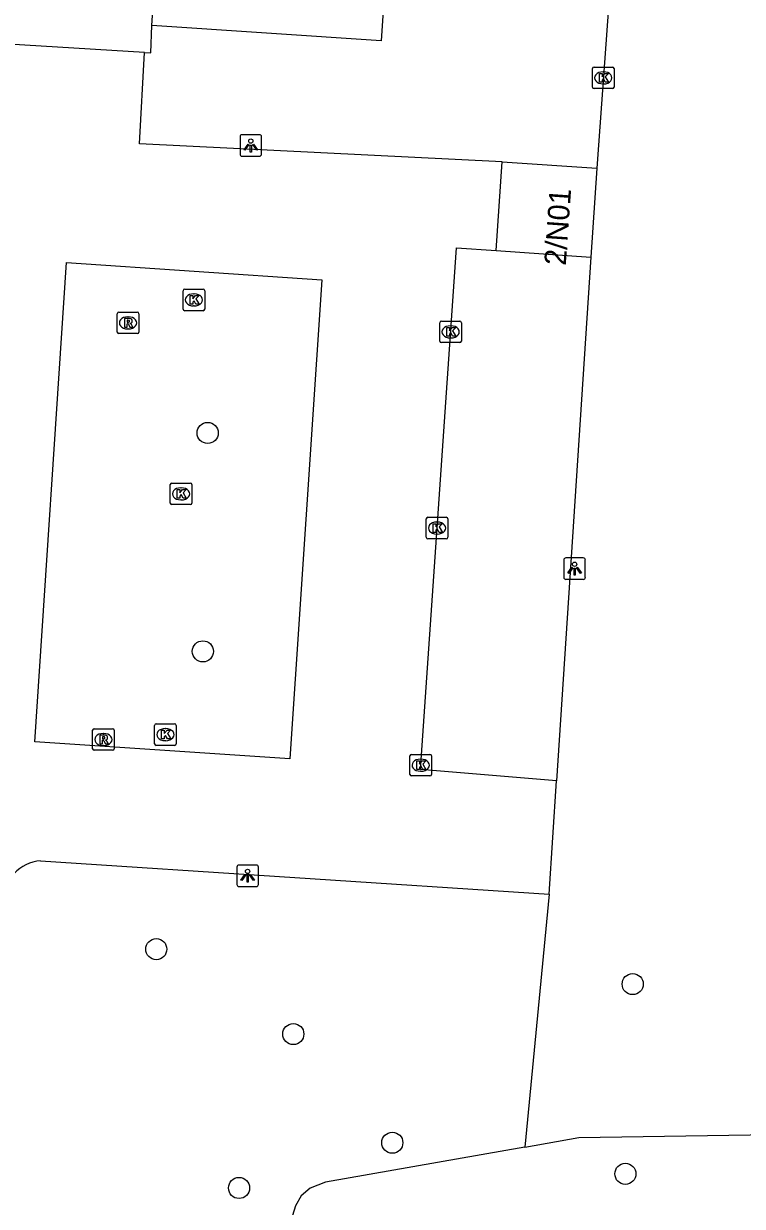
# Model space of a CAD drawing. Extents: x 161084 to 161928, y 385355 to 386522.
# Drawn here: x 161823.8 to 161857.1, y 385809 to 385863.9 of the extents above; entities that cross this region are included whole.
import ezdxf

# ---------------------------------------------------------------- set-up
doc = ezdxf.new("R2010")
doc.units = 0
for name, color, linetype in [('IMGEO_Berm_groen', 7, 'Continuous'), ('IMGEO_Boom', 7, 'Continuous'), ('IMGEO_Kolk', 7, 'Continuous'), ('IMGEO_Lichtpunt', 7, 'Continuous'), ('IMGEO_Pand', 7, 'Continuous'), ('IMGEO_Pand_nummerreeks', 7, 'Continuous'), ('IMGEO_Parkeervlak_open', 7, 'Continuous'), ('IMGEO_Rijbaan_lokaal_open', 7, 'Continuous'), ('IMGEO_Rioolput', 7, 'Continuous')]:
    doc.layers.add(name, color=color, linetype=linetype)

msp = doc.modelspace()

# ---------------------------------------------------------------- linework, layer by layer
at = {"layer": 'IMGEO_Berm_groen'}
for points in [[(161848.127, 385823.506), (161847.005, 385811.781)], [(161847.005, 385811.781), (161849.504, 385812.222), (161860.421, 385812.4)], [(161847.005, 385811.781), (161837.761, 385810.148), (161837.063, 385809.868), (161836.644, 385809.512), (161836.377, 385809.055), (161834.385, 385802.63), (161831.268, 385784.797)]]:
    msp.add_lwpolyline(points, dxfattribs=at)
at = {"layer": 'IMGEO_Boom'}
for centre in [(161832.31, 385844.882), (161832.088, 385834.758), (161829.928, 385820.951), (161851.997, 385819.333), (161836.276, 385817.016), (161840.862, 385811.979), (161851.659, 385810.539), (161833.765, 385809.883)]:
    msp.add_circle(centre, 0.489, dxfattribs=at)
at = {"layer": 'IMGEO_Kolk'}
for p, q in [((161850.133, 385860.916), (161850.133, 385861.768)), ((161850.208, 385861.842), (161851.06, 385861.842)), ((161850.621, 385861.622), (161850.646, 385861.622)), ((161851.134, 385861.768), (161851.134, 385860.916)), ((161851.06, 385860.842), (161850.208, 385860.842)), ((161850.644, 385861.062), (161850.619, 385861.062)), ((161831.246, 385851.548), (161832.098, 385851.548)), ((161831.171, 385850.622), (161831.171, 385851.474)), ((161831.659, 385851.328), (161831.684, 385851.328)), ((161832.172, 385851.474), (161832.172, 385850.622)), ((161832.098, 385850.548), (161831.246, 385850.548)), ((161831.682, 385850.768), (161831.657, 385850.768)), ((161843.063, 385849.141), (161843.063, 385849.993)), ((161843.138, 385850.067), (161843.99, 385850.067)), ((161843.551, 385849.847), (161843.576, 385849.847)), ((161844.064, 385849.993), (161844.064, 385849.141)), ((161843.99, 385849.067), (161843.138, 385849.067)), ((161843.574, 385849.287), (161843.549, 385849.287)), ((161830.576, 385841.632), (161830.576, 385842.484)), ((161830.651, 385842.558), (161831.503, 385842.558)), ((161831.064, 385842.338), (161831.089, 385842.338)), ((161831.577, 385842.484), (161831.577, 385841.632)), ((161831.087, 385841.778), (161831.062, 385841.778)), ((161831.503, 385841.558), (161830.651, 385841.558)), ((161842.435, 385840.047), (161842.435, 385840.899)), ((161842.51, 385840.973), (161843.362, 385840.973)), ((161842.923, 385840.753), (161842.948, 385840.753)), ((161843.436, 385840.899), (161843.436, 385840.047)), ((161842.946, 385840.193), (161842.921, 385840.193)), ((161843.362, 385839.973), (161842.51, 385839.973)), ((161829.854, 385830.471), (161829.854, 385831.323)), ((161829.929, 385831.397), (161830.781, 385831.397)), ((161830.855, 385831.323), (161830.855, 385830.471)), ((161830.342, 385831.177), (161830.367, 385831.177)), ((161830.781, 385830.397), (161829.929, 385830.397)), ((161830.365, 385830.617), (161830.34, 385830.617)), ((161841.677, 385829.055), (161841.677, 385829.907)), ((161841.752, 385829.981), (161842.604, 385829.981)), ((161842.165, 385829.761), (161842.19, 385829.761)), ((161842.678, 385829.907), (161842.678, 385829.055)), ((161842.188, 385829.201), (161842.163, 385829.201)), ((161842.604, 385828.981), (161841.752, 385828.981))]:
    msp.add_line(p, q, dxfattribs=at)
for points in [[(161850.133, 385860.916), (161850.133, 385861.768)], [(161850.208, 385861.842), (161851.06, 385861.842)], [(161850.454, 385861.542), (161850.577, 385861.542), (161850.577, 385861.391), (161850.707, 385861.542), (161850.871, 385861.542), (161850.725, 385861.391), (161850.878, 385861.142), (161850.726, 385861.142), (161850.641, 385861.306), (161850.577, 385861.239), (161850.577, 385861.142), (161850.454, 385861.142), (161850.454, 385861.542)], [(161851.134, 385861.768), (161851.134, 385860.916)], [(161851.06, 385860.842), (161850.208, 385860.842)], [(161831.246, 385851.548), (161832.098, 385851.548)], [(161831.171, 385850.622), (161831.171, 385851.474)], [(161831.492, 385851.248), (161831.615, 385851.248), (161831.615, 385851.097), (161831.745, 385851.248), (161831.909, 385851.248), (161831.763, 385851.097), (161831.916, 385850.848), (161831.764, 385850.848), (161831.679, 385851.012), (161831.615, 385850.945), (161831.615, 385850.848), (161831.492, 385850.848), (161831.492, 385851.248)], [(161832.172, 385851.474), (161832.172, 385850.622)], [(161832.098, 385850.548), (161831.246, 385850.548)], [(161843.063, 385849.141), (161843.063, 385849.993)], [(161843.138, 385850.067), (161843.99, 385850.067)], [(161844.064, 385849.993), (161844.064, 385849.141)], [(161843.384, 385849.767), (161843.507, 385849.767), (161843.507, 385849.616), (161843.637, 385849.767), (161843.801, 385849.767), (161843.655, 385849.616), (161843.808, 385849.367), (161843.656, 385849.367), (161843.571, 385849.531), (161843.507, 385849.464), (161843.507, 385849.367), (161843.384, 385849.367), (161843.384, 385849.767)], [(161843.99, 385849.067), (161843.138, 385849.067)], [(161830.576, 385841.632), (161830.576, 385842.484)], [(161830.651, 385842.558), (161831.503, 385842.558)], [(161830.897, 385842.258), (161831.02, 385842.258), (161831.02, 385842.107), (161831.15, 385842.258), (161831.314, 385842.258), (161831.168, 385842.107), (161831.321, 385841.858), (161831.169, 385841.858), (161831.084, 385842.022), (161831.02, 385841.955), (161831.02, 385841.858), (161830.897, 385841.858), (161830.897, 385842.258)], [(161831.577, 385842.484), (161831.577, 385841.632)], [(161831.503, 385841.558), (161830.651, 385841.558)], [(161842.435, 385840.047), (161842.435, 385840.899)], [(161842.51, 385840.973), (161843.362, 385840.973)], [(161842.756, 385840.673), (161842.879, 385840.673), (161842.879, 385840.522), (161843.009, 385840.673), (161843.173, 385840.673), (161843.027, 385840.522), (161843.18, 385840.273), (161843.028, 385840.273), (161842.943, 385840.437), (161842.879, 385840.37), (161842.879, 385840.273), (161842.756, 385840.273), (161842.756, 385840.673)], [(161843.436, 385840.899), (161843.436, 385840.047)], [(161843.362, 385839.973), (161842.51, 385839.973)], [(161829.854, 385830.471), (161829.854, 385831.323)], [(161829.929, 385831.397), (161830.781, 385831.397)], [(161830.855, 385831.323), (161830.855, 385830.471)], [(161830.175, 385831.097), (161830.298, 385831.097), (161830.298, 385830.946), (161830.428, 385831.097), (161830.592, 385831.097), (161830.446, 385830.946), (161830.599, 385830.697), (161830.447, 385830.697), (161830.362, 385830.861), (161830.298, 385830.794), (161830.298, 385830.697), (161830.175, 385830.697), (161830.175, 385831.097)], [(161830.781, 385830.397), (161829.929, 385830.397)], [(161841.677, 385829.055), (161841.677, 385829.907)], [(161841.752, 385829.981), (161842.604, 385829.981)], [(161841.998, 385829.681), (161842.121, 385829.681), (161842.121, 385829.53), (161842.251, 385829.681), (161842.415, 385829.681), (161842.269, 385829.53), (161842.422, 385829.281), (161842.27, 385829.281), (161842.185, 385829.445), (161842.121, 385829.378), (161842.121, 385829.281), (161841.998, 385829.281), (161841.998, 385829.681)], [(161842.678, 385829.907), (161842.678, 385829.055)], [(161842.604, 385828.981), (161841.752, 385828.981)]]:
    msp.add_lwpolyline(points, dxfattribs=at)
for centre, start, end in [((161850.21, 385861.766), 91.552, 178.448), ((161850.21, 385861.766), 91.552, 178.448), ((161851.058, 385861.766), 1.552, 88.448), ((161851.058, 385861.766), 1.552, 88.448), ((161850.21, 385860.918), 181.552, 268.448), ((161850.21, 385860.918), 181.552, 268.448), ((161851.058, 385860.918), 271.552, 358.448), ((161851.058, 385860.918), 271.552, 358.448), ((161831.248, 385851.472), 91.552, 178.448), ((161831.248, 385851.472), 91.552, 178.448), ((161832.096, 385851.472), 1.552, 88.448), ((161832.096, 385851.472), 1.552, 88.448), ((161831.248, 385850.624), 181.552, 268.448), ((161831.248, 385850.624), 181.552, 268.448), ((161832.096, 385850.624), 271.552, 358.448), ((161832.096, 385850.624), 271.552, 358.448), ((161843.14, 385849.991), 91.552, 178.448), ((161843.14, 385849.991), 91.552, 178.448), ((161843.988, 385849.991), 1.552, 88.448), ((161843.988, 385849.991), 1.552, 88.448), ((161843.14, 385849.143), 181.552, 268.448), ((161843.14, 385849.143), 181.552, 268.448), ((161843.988, 385849.143), 271.552, 358.448), ((161843.988, 385849.143), 271.552, 358.448), ((161830.653, 385842.482), 91.552, 178.448), ((161830.653, 385842.482), 91.552, 178.448), ((161831.501, 385842.482), 1.552, 88.448), ((161831.501, 385842.482), 1.552, 88.448), ((161830.653, 385841.634), 181.552, 268.448), ((161830.653, 385841.634), 181.552, 268.448), ((161831.501, 385841.634), 271.552, 358.448), ((161831.501, 385841.634), 271.552, 358.448), ((161842.512, 385840.897), 91.552, 178.448), ((161842.512, 385840.897), 91.552, 178.448), ((161843.36, 385840.897), 1.552, 88.448), ((161843.36, 385840.897), 1.552, 88.448), ((161842.512, 385840.049), 181.552, 268.448), ((161842.512, 385840.049), 181.552, 268.448), ((161843.36, 385840.049), 271.552, 358.448), ((161843.36, 385840.049), 271.552, 358.448), ((161829.931, 385831.321), 91.552, 178.448), ((161829.931, 385831.321), 91.552, 178.448), ((161830.779, 385831.321), 1.552, 88.448), ((161830.779, 385831.321), 1.552, 88.448), ((161829.931, 385830.473), 181.552, 268.448), ((161829.931, 385830.473), 181.552, 268.448), ((161830.779, 385830.473), 271.552, 358.448), ((161830.779, 385830.473), 271.552, 358.448), ((161841.754, 385829.905), 91.552, 178.448), ((161841.754, 385829.905), 91.552, 178.448), ((161842.602, 385829.905), 1.552, 88.448), ((161842.602, 385829.905), 1.552, 88.448), ((161841.754, 385829.057), 181.552, 268.448), ((161841.754, 385829.057), 181.552, 268.448), ((161842.602, 385829.057), 271.552, 358.448), ((161842.602, 385829.057), 271.552, 358.448)]:
    msp.add_arc(centre, 0.0765, start, end, dxfattribs=at)
for centre, major_axis, ratio, start_param, end_param in [((161850.62, 385861.342), (-0.387, 0.002), 0.722429, 4.712389, 7.853982), ((161850.645, 385861.342), (-0.39, 0.002), 0.717154, 1.570796, 4.712389), ((161831.658, 385851.048), (-0.387, 0.002), 0.722429, 4.712389, 7.853982), ((161831.683, 385851.048), (-0.39, 0.002), 0.717154, 1.570796, 4.712389), ((161843.55, 385849.567), (-0.387, 0.002), 0.722429, 4.712389, 7.853982), ((161843.575, 385849.567), (-0.39, 0.002), 0.717154, 1.570796, 4.712389), ((161831.063, 385842.058), (-0.387, 0.002), 0.722429, 4.712389, 7.853982), ((161831.088, 385842.058), (-0.39, 0.002), 0.717154, 1.570796, 4.712389), ((161842.922, 385840.473), (-0.387, 0.002), 0.722429, 4.712389, 7.853982), ((161842.947, 385840.473), (-0.39, 0.002), 0.717154, 1.570796, 4.712389), ((161830.341, 385830.897), (-0.387, 0.002), 0.722429, 4.712389, 7.853982), ((161830.366, 385830.897), (-0.39, 0.002), 0.717154, 1.570796, 4.712389), ((161842.164, 385829.481), (-0.387, 0.002), 0.722429, 4.712389, 7.853982), ((161842.189, 385829.481), (-0.39, 0.002), 0.717154, 1.570796, 4.712389)]:
    msp.add_ellipse(centre, major_axis=major_axis, ratio=ratio, start_param=start_param, end_param=end_param, dxfattribs=at)
at = {"layer": 'IMGEO_Lichtpunt'}
for p, q in [((161834.712, 385858.705), (161833.904, 385858.705)), ((161834.712, 385858.705), (161833.904, 385858.705)), ((161833.81, 385858.61), (161833.81, 385857.803)), ((161833.81, 385858.61), (161833.81, 385857.803)), ((161834.806, 385857.803), (161834.806, 385858.61)), ((161834.806, 385857.803), (161834.806, 385858.61)), ((161833.904, 385857.709), (161834.712, 385857.709)), ((161833.904, 385857.709), (161834.712, 385857.709)), ((161848.807, 385838.997), (161848.807, 385838.19)), ((161848.807, 385838.997), (161848.807, 385838.19)), ((161849.709, 385839.092), (161848.901, 385839.092)), ((161849.709, 385839.092), (161848.901, 385839.092)), ((161849.803, 385838.19), (161849.803, 385838.997)), ((161849.803, 385838.19), (161849.803, 385838.997)), ((161848.901, 385838.096), (161849.709, 385838.096)), ((161848.901, 385838.096), (161849.709, 385838.096)), ((161833.662, 385824.757), (161833.662, 385823.95)), ((161833.662, 385824.757), (161833.662, 385823.95)), ((161834.564, 385824.852), (161833.756, 385824.852)), ((161834.564, 385824.852), (161833.756, 385824.852)), ((161834.658, 385823.95), (161834.658, 385824.757)), ((161834.658, 385823.95), (161834.658, 385824.757)), ((161833.756, 385823.856), (161834.564, 385823.856)), ((161833.756, 385823.856), (161834.564, 385823.856))]:
    msp.add_line(p, q, dxfattribs=at)
for points in [[(161834.184, 385858.274), (161834.223, 385858.246), (161834.035, 385857.984), (161833.997, 385858.011), (161834.184, 385858.274)], [(161834.286, 385858.226), (161834.333, 385858.226), (161834.333, 385857.904), (161834.286, 385857.904), (161834.286, 385858.226)], [(161834.396, 385858.246), (161834.434, 385858.273), (161834.621, 385858.011), (161834.582, 385857.983), (161834.396, 385858.246)], [(161849.181, 385838.661), (161849.22, 385838.633), (161849.032, 385838.371), (161848.994, 385838.398), (161849.181, 385838.661)], [(161849.283, 385838.613), (161849.33, 385838.613), (161849.33, 385838.291), (161849.283, 385838.291), (161849.283, 385838.613)], [(161849.393, 385838.633), (161849.431, 385838.66), (161849.618, 385838.398), (161849.579, 385838.37), (161849.393, 385838.633)], [(161834.036, 385824.421), (161834.075, 385824.393), (161833.887, 385824.131), (161833.849, 385824.158), (161834.036, 385824.421)], [(161834.138, 385824.373), (161834.185, 385824.373), (161834.185, 385824.051), (161834.138, 385824.051), (161834.138, 385824.373)], [(161834.248, 385824.393), (161834.286, 385824.42), (161834.473, 385824.158), (161834.434, 385824.13), (161834.248, 385824.393)]]:
    msp.add_lwpolyline(points, dxfattribs=at)
for centre in [(161834.309, 385858.408), (161849.306, 385838.795), (161834.161, 385824.555)]:
    msp.add_circle(centre, 0.0994, dxfattribs=at)
for centre, start, end in [((161833.904, 385858.61), 90, 180), ((161833.904, 385858.61), 90, 180), ((161834.712, 385858.61), 0, 90), ((161834.712, 385858.61), 0, 90), ((161833.904, 385857.803), 180, 270), ((161833.904, 385857.803), 180, 270), ((161834.712, 385857.803), 270, 0), ((161834.712, 385857.803), 270, 360), ((161848.901, 385838.997), 90, 180), ((161848.901, 385838.997), 90, 180), ((161849.709, 385838.997), 0, 90), ((161849.709, 385838.997), 0, 90), ((161848.901, 385838.19), 180, 270), ((161848.901, 385838.19), 180, 270), ((161849.709, 385838.19), 270, 0), ((161849.709, 385838.19), 270, 360), ((161833.756, 385824.757), 90, 180), ((161833.756, 385824.757), 90, 180), ((161834.564, 385824.757), 0, 90), ((161834.564, 385824.757), 0, 90), ((161833.756, 385823.95), 180, 270), ((161833.756, 385823.95), 180, 270), ((161834.564, 385823.95), 270, 0), ((161834.564, 385823.95), 270, 360)]:
    msp.add_arc(centre, 0.0946, start, end, dxfattribs=at)
at = {"layer": 'IMGEO_Pand'}
for points in [[(161829.718, 385863.763), (161830.921, 385881.723)], [(161841.543, 385881.011), (161840.98, 385872.602), (161840.08, 385872.662), (161839.921, 385870.283), (161840.821, 385870.222), (161840.34, 385863.051), (161829.718, 385863.763)], [(161845.669, 385853.331), (161845.947, 385857.452)], [(161845.947, 385857.452), (161850.331, 385857.156)], [(161850.331, 385857.156), (161850.053, 385853.035)], [(161845.669, 385853.331), (161850.053, 385853.035)]]:
    msp.add_lwpolyline(points, dxfattribs=at)
at = {"layer": 'IMGEO_Parkeervlak_open'}
msp.add_lwpolyline([(161850.053, 385853.035), (161848.475, 385828.76)], dxfattribs=at)
at = {"layer": 'IMGEO_Rijbaan_lokaal_open'}
for points in [[(161846.37, 385953.084), (161856.82, 385952.415), (161851.94, 385879.313), (161850.331, 385857.156)], [(161829.383, 385862.523), (161829.675, 385862.505), (161829.718, 385863.763)], [(161829.383, 385862.523), (161820.549, 385863.056)], [(161845.947, 385857.452), (161829.15, 385858.277), (161829.383, 385862.523)], [(161848.475, 385828.76), (161842.163, 385829.284), (161843.832, 385853.469), (161845.669, 385853.331)], [(161825.768, 385852.782), (161837.598, 385851.973), (161836.119, 385829.777), (161824.3, 385830.561), (161825.768, 385852.782)], [(161848.127, 385823.506), (161848.475, 385828.76)], [(161824.568, 385825.054), (161848.127, 385823.506)]]:
    msp.add_lwpolyline(points, dxfattribs=at)
msp.add_arc((161824.746, 385823.135), 1.927, 95.3138, 177.7187, dxfattribs=at)
at = {"layer": 'IMGEO_Rioolput'}
for p, q in [((161828.12, 385849.558), (161828.12, 385850.41)), ((161828.195, 385850.484), (161829.047, 385850.484)), ((161829.121, 385850.41), (161829.121, 385849.558)), ((161828.608, 385850.264), (161828.633, 385850.264)), ((161829.047, 385849.484), (161828.195, 385849.484)), ((161828.631, 385849.704), (161828.606, 385849.704)), ((161826.981, 385830.245), (161826.981, 385831.097)), ((161827.056, 385831.171), (161827.908, 385831.171)), ((161827.469, 385830.951), (161827.494, 385830.951)), ((161827.982, 385831.097), (161827.982, 385830.245)), ((161827.908, 385830.171), (161827.056, 385830.171)), ((161827.492, 385830.391), (161827.467, 385830.391))]:
    msp.add_line(p, q, dxfattribs=at)
for points in [[(161828.12, 385849.558), (161828.12, 385850.41)], [(161828.195, 385850.484), (161829.047, 385850.484)], [(161829.121, 385850.41), (161829.121, 385849.558)], [(161828.709, 385850.182), (161828.457, 385850.184), (161828.457, 385849.784)], [(161828.457, 385849.784), (161828.581, 385849.784), (161828.581, 385849.946), (161828.592, 385849.946)], [(161828.635, 385850.103), (161828.581, 385850.103), (161828.581, 385850.022)], [(161828.581, 385850.022), (161828.633, 385850.022)], [(161828.639, 385849.917), (161828.71, 385849.784), (161828.85, 385849.784), (161828.785, 385849.91)], [(161829.047, 385849.484), (161828.195, 385849.484)], [(161826.981, 385830.245), (161826.981, 385831.097)], [(161827.056, 385831.171), (161827.908, 385831.171)], [(161827.57, 385830.869), (161827.318, 385830.871), (161827.318, 385830.471)], [(161827.496, 385830.79), (161827.442, 385830.79), (161827.442, 385830.709)], [(161827.442, 385830.709), (161827.494, 385830.709)], [(161827.982, 385831.097), (161827.982, 385830.245)], [(161827.908, 385830.171), (161827.056, 385830.171)], [(161827.318, 385830.471), (161827.442, 385830.471), (161827.442, 385830.633), (161827.453, 385830.633)], [(161827.5, 385830.604), (161827.571, 385830.471), (161827.711, 385830.471), (161827.646, 385830.597)]]:
    msp.add_lwpolyline(points, dxfattribs=at)
for centre, radius, start, end in [((161828.197, 385850.408), 0.0765, 91.552, 178.448), ((161828.197, 385850.408), 0.0765, 91.552, 178.448), ((161829.045, 385850.408), 0.0765, 1.552, 88.448), ((161829.045, 385850.408), 0.0765, 1.552, 88.448), ((161828.591, 385849.893), 0.0533, 26.0293, 88.6989), ((161828.617, 385850.211), 0.19, 274.7715, 282.9687), ((161828.641, 385850.007), 0.0964, 77.0061, 93.1865), ((161828.655, 385850.064), 0.0378, 276.6634, 79.6772), ((161828.708, 385850.072), 0.109, 350.3612, 89.416), ((161828.706, 385850.072), 0.112, 277.5842, 350.9817), ((161828.69, 385849.857), 0.108, 29.5134, 73.7905), ((161828.197, 385849.56), 0.0765, 181.552, 268.448), ((161828.197, 385849.56), 0.0765, 181.552, 268.448), ((161829.045, 385849.56), 0.0765, 271.552, 358.448), ((161829.045, 385849.56), 0.0765, 271.552, 358.448), ((161827.058, 385831.095), 0.0765, 91.552, 178.448), ((161827.058, 385831.095), 0.0765, 91.552, 178.448), ((161827.478, 385830.898), 0.19, 274.7715, 282.9687), ((161827.502, 385830.694), 0.0964, 77.0061, 93.1865), ((161827.516, 385830.751), 0.0378, 276.6634, 79.6772), ((161827.569, 385830.759), 0.109, 350.3612, 89.416), ((161827.567, 385830.759), 0.112, 277.5842, 350.9817), ((161827.906, 385831.095), 0.0765, 1.552, 88.448), ((161827.906, 385831.095), 0.0765, 1.552, 88.448), ((161827.058, 385830.247), 0.0765, 181.552, 268.448), ((161827.058, 385830.247), 0.0765, 181.552, 268.448), ((161827.452, 385830.58), 0.0533, 26.0293, 88.6989), ((161827.551, 385830.544), 0.108, 29.5134, 73.7905), ((161827.906, 385830.247), 0.0765, 271.552, 358.448), ((161827.906, 385830.247), 0.0765, 271.552, 358.448)]:
    msp.add_arc(centre, radius, start, end, dxfattribs=at)
for centre, major_axis, ratio, start_param, end_param in [((161828.607, 385849.984), (-0.387, 0.002), 0.722429, 4.712389, 7.853982), ((161828.632, 385849.984), (-0.39, 0.002), 0.717154, 1.570796, 4.712389), ((161827.468, 385830.671), (-0.387, 0.002), 0.722429, 4.712389, 7.853982), ((161827.493, 385830.671), (-0.39, 0.002), 0.717154, 1.570796, 4.712389)]:
    msp.add_ellipse(centre, major_axis=major_axis, ratio=ratio, start_param=start_param, end_param=end_param, dxfattribs=at)

# ---------------------------------------------------------------- texts
at = {"layer": 'IMGEO_Pand_nummerreeks'}
msp.add_text('2/N01', height=1, rotation=85.9483, dxfattribs=at).set_placement((161848.895, 385852.621))

doc.saveas('drawing.dxf')
